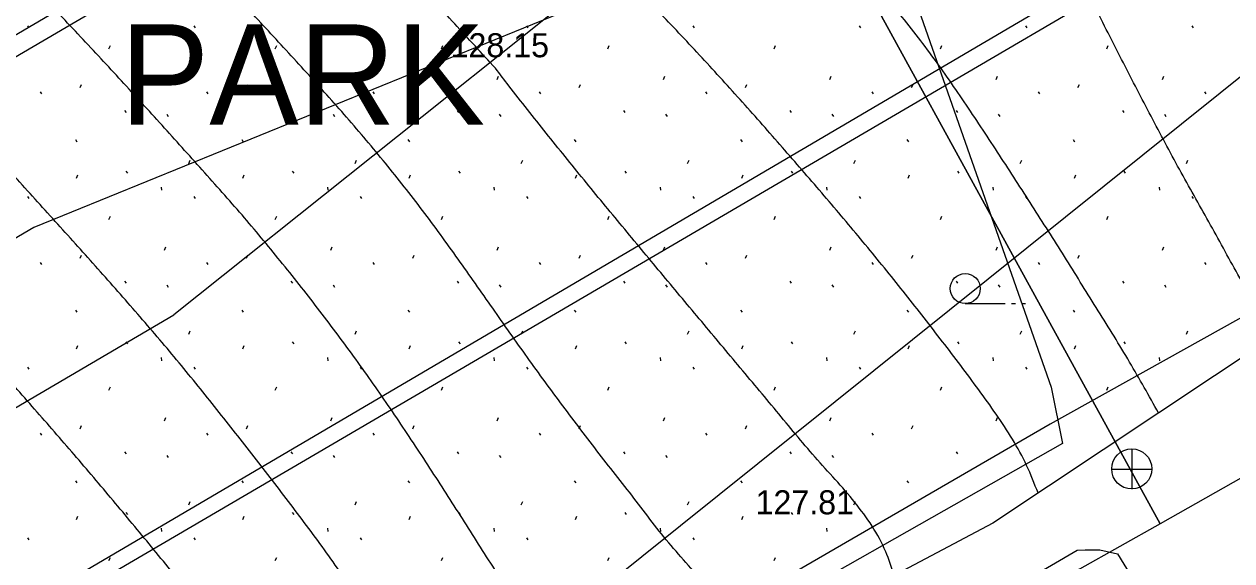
# Model space of a CAD drawing. Extents: x 412225 to 413380, y 4456471 to 4457189.
# Drawn here: x 413211 to 413271.2, y 4456883.3 to 4456910 of the extents above; entities that cross this region are included whole.
import ezdxf

# ---------------------------------------------------------------- set-up
doc = ezdxf.new("R2010")
doc.units = 0
for name, color, linetype in [('0_HALİHAZIR', 7, 'Continuous'), ('0_KADASTRO', 7, 'Continuous'), ('Level 28', 7, 'Continuous'), ('Level 41', 7, 'Continuous'), ('Level 54', 7, 'Continuous')]:
    doc.layers.add(name, color=color, linetype=linetype)

msp = doc.modelspace()

# ---------------------------------------------------------------- linework, layer by layer
at = {"layer": '0_HALİHAZIR'}
for p, q in [((413257.94, 4456896.083), (413259.94, 4456896.083)), ((413260.24, 4456896.083), (413260.44, 4456896.083)), ((413260.74, 4456896.083), (413260.94, 4456896.083)), ((413266.258, 4456886.833), (413266.258, 4456888.833)), ((413265.238, 4456887.823), (413267.238, 4456887.823))]:
    msp.add_line(p, q, dxfattribs=at)
for points in [[(413308.103, 4456965.941), (413265.175, 4456940.384), (413047.239, 4456812.664), (412821.475, 4456681.363)], [(412841.576, 4456665.003), (413057.926, 4456790.466), (413273.464, 4456916.652), (413307.769, 4456936.91)], [(413101.589, 4456792.443), (413098.903, 4456797.22), (413080.986, 4456840.51), (413124.68, 4456865.219), (413175.605, 4456894.045), (413228.652, 4456922.382), (413248.055, 4456932.336), (413262.23, 4456891.913), (413262.792, 4456889.108), (413224.6, 4456867.435), (413186.768, 4456846.773), (413140.241, 4456816.307), (413141.746, 4456812.452)], [(413307.485, 4456912.191), (413275.872, 4456896.139), (413259.311, 4456885.136), (413238.607, 4456874.16), (413225.954, 4456866.263)], [(413227.649, 4456862.816), (413263.518, 4456883.782), (413263.917, 4456883.809), (413264.655, 4456883.807), (413265.539, 4456883.6), (413280.789, 4456858.717), (413290.107, 4456843.071), (413290.348, 4456841.864), (413289.655, 4456840.138), (413256.801, 4456820.788), (413214.221, 4456797.785), (413212.523, 4456797.597), (413211.781, 4456797.813), (413210.266, 4456799.671), (413198.28, 4456827.229), (413192.435, 4456840.411)]]:
    msp.add_lwpolyline(points, dxfattribs=at)
for centre, radius in [((413257.94, 4456896.833), 0.75), ((413266.243, 4456887.841), 1)]:
    msp.add_circle(centre, radius, dxfattribs=at)
for points in [[(413290.552, 4456903.593), (413289.84, 4456904.862), (413289.158, 4456907.673), (413288.685, 4456910.597), (413287.763, 4456913.378), (413286.278, 4456915.946), (413284.506, 4456918.359), (413282.598, 4456920.673), (413280.636, 4456922.943), (413278.623, 4456925.165), (413276.557, 4456927.34), (413274.447, 4456929.472), (413272.281, 4456931.546), (413270.036, 4456933.531), (413267.703, 4456935.413), (413265.285, 4456937.187), (413262.8, 4456938.864), (413260.256, 4456940.45), (413257.668, 4456941.967), (413255.063, 4456943.455), (413252.461, 4456944.948), (413249.871, 4456946.462), (413247.295, 4456948), (413244.734, 4456949.561), (413242.187, 4456951.147), (413239.656, 4456952.756), (413237.138, 4456954.388), (413234.648, 4456956.06), (413232.207, 4456957.801), (413229.827, 4456959.625), (413227.507, 4456961.525), (413225.214, 4456963.46), (413222.749, 4456965.089), (413221.515, 4456965.848)], [(413299.159, 4456907.963), (413298.436, 4456909.769), (413297.28, 4456912.493), (413296.019, 4456915.196), (413294.469, 4456917.76), (413292.783, 4456920.235), (413290.981, 4456922.632), (413289.115, 4456924.981), (413287.229, 4456927.314), (413285.338, 4456929.643), (413283.459, 4456931.981), (413281.611, 4456934.344), (413279.826, 4456936.754), (413278.078, 4456939.191), (413276.242, 4456941.553), (413274.123, 4456943.599), (413271.688, 4456945.288), (413269.035, 4456946.681), (413266.331, 4456947.982), (413263.619, 4456949.263), (413260.901, 4456950.533), (413258.173, 4456951.782), (413255.436, 4456953.01), (413252.694, 4456954.227), (413249.963, 4456955.467), (413247.261, 4456956.768), (413244.605, 4456958.159), (413242.009, 4456959.659), (413239.479, 4456961.267), (413237.339, 4456962.715)], [(413273.662, 4456894.67), (413272.14, 4456896.587), (413270.634, 4456899.181), (413269.166, 4456901.797), (413267.731, 4456904.432), (413266.338, 4456907.088), (413264.976, 4456909.761), (413263.604, 4456912.428), (413262.113, 4456915.026), (413260.378, 4456917.442), (413258.363, 4456919.636), (413256.137, 4456921.642), (413253.838, 4456923.569), (413251.526, 4456925.48), (413249.212, 4456927.391), (413246.895, 4456929.296), (413244.571, 4456931.193), (413242.236, 4456933.076), (413239.884, 4456934.939), (413237.513, 4456936.776), (413235.132, 4456938.601), (413232.755, 4456940.432), (413230.39, 4456942.277), (413228.032, 4456944.131), (413225.677, 4456945.99), (413223.328, 4456947.856), (413220.984, 4456949.728), (413218.644, 4456951.606), (413217.055, 4456952.884)], [(413267.578, 4456890.629), (413266.137, 4456893.169), (413264.57, 4456895.727), (413262.986, 4456898.274), (413261.381, 4456900.809), (413259.754, 4456903.329), (413258.101, 4456905.833), (413256.391, 4456908.296), (413254.56, 4456910.665), (413252.577, 4456912.906), (413250.459, 4456915.027), (413248.27, 4456917.078), (413246.052, 4456919.099), (413243.823, 4456921.106), (413241.59, 4456923.11), (413239.361, 4456925.118), (413237.144, 4456927.138), (413234.946, 4456929.181), (413232.757, 4456931.232), (413230.546, 4456933.257), (413228.297, 4456935.241), (413226.011, 4456937.184), (413223.709, 4456939.107), (413221.392, 4456941.013), (413219.062, 4456942.903), (413216.722, 4456944.78), (413214.374, 4456946.647), (413212.019, 4456948.506), (413211.031, 4456949.282)], [(413261.571, 4456886.638), (413261.004, 4456888.007), (413259.482, 4456890.566), (413257.716, 4456892.991), (413255.892, 4456895.372), (413254.026, 4456897.72), (413252.118, 4456900.035), (413250.173, 4456902.319), (413248.205, 4456904.582), (413246.209, 4456906.822), (413244.179, 4456909.03), (413242.115, 4456911.207), (413240.027, 4456913.362), (413237.932, 4456915.508), (413235.836, 4456917.655), (413233.741, 4456919.803), (413231.648, 4456921.952), (413229.556, 4456924.102), (413227.463, 4456926.251), (413225.353, 4456928.383), (413223.2, 4456930.471), (413220.998, 4456932.507), (413218.753, 4456934.497), (413216.485, 4456936.46), (413214.192, 4456938.395), (413211.871, 4456940.295), (413209.523, 4456942.162), (413207.153, 4456944.001), (413204.772, 4456945.826), (413204.514, 4456946.022)], [(413234.51, 4456907.826), (413232.483, 4456910.037), (413230.453, 4456912.245), (413228.418, 4456914.45), (413226.38, 4456916.652), (413224.337, 4456918.849), (413222.289, 4456921.04), (413220.233, 4456923.225), (413218.154, 4456925.388), (413216.037, 4456927.512), (413213.872, 4456929.588), (413211.667, 4456931.623), (413209.433, 4456933.624), (413207.168, 4456935.591), (413204.861, 4456937.508), (413202.508, 4456939.368), (413200.111, 4456941.17), (413197.685, 4456942.935), (413197.545, 4456943.035)], [(413246.707, 4456878.454), (413246.536, 4456879.066), (413245.323, 4456881.575), (413243.396, 4456883.871), (413241.538, 4456886.226), (413239.693, 4456888.592), (413237.877, 4456890.979), (413236.108, 4456893.402), (413234.378, 4456895.852), (413232.652, 4456898.305), (413230.882, 4456900.727), (413229.029, 4456903.084), (413227.095, 4456905.375), (413225.095, 4456907.61), (413223.064, 4456909.818), (413221.019, 4456912.014), (413218.968, 4456914.202), (413216.908, 4456916.383), (413214.838, 4456918.555), (413212.754, 4456920.713), (413210.647, 4456922.848), (413208.513, 4456924.956), (413206.351, 4456927.036), (413204.168, 4456929.093), (413201.965, 4456931.13), (413199.729, 4456933.129), (413197.42, 4456935.039), (413195.014, 4456936.821), (413192.532, 4456938.503), (413191.11, 4456939.425)], [(413221.76, 4456900.646), (413219.768, 4456902.888), (413217.763, 4456905.12), (413215.739, 4456907.335), (413213.696, 4456909.531), (413211.636, 4456911.712), (413209.56, 4456913.878), (413207.469, 4456916.029), (413205.359, 4456918.161), (413203.229, 4456920.274), (413201.081, 4456922.368), (413198.92, 4456924.449), (413196.749, 4456926.519), (413194.569, 4456928.581), (413192.332, 4456930.576), (413189.99, 4456932.422), (413187.533, 4456934.137), (413185.013, 4456935.766), (413184.585, 4456936.043)], [(413281.524, 4456899.009), (413281.353, 4456899.194), (413280.216, 4456901.28), (413280.014, 4456904.157), (413279.968, 4456907.093), (413279.288, 4456909.898), (413277.861, 4456912.458), (413276.028, 4456914.817), (413274.003, 4456917.029), (413271.914, 4456919.181), (413269.763, 4456921.271), (413267.552, 4456923.297), (413265.284, 4456925.259), (413262.973, 4456927.172), (413260.638, 4456929.054), (413258.295, 4456930.928), (413255.952, 4456932.802), (413255.81, 4456932.916)], [(413224.278, 4456824.774), (413224.586, 4456827.757), (413224.842, 4456830.745), (413225.032, 4456833.739), (413225.186, 4456836.735), (413225.319, 4456839.732), (413225.449, 4456842.729), (413225.589, 4456845.726), (413225.515, 4456848.709), (413225.197, 4456851.67), (413224.591, 4456854.607), (413223.938, 4456857.535), (413223.355, 4456860.476), (413223.012, 4456863.442), (413223.029, 4456866.412), (413223.303, 4456869.393), (413223.542, 4456872.373), (413223.139, 4456875.227), (413222.029, 4456877.864), (413220.305, 4456880.308), (413218.429, 4456882.648), (413216.528, 4456884.969), (413214.602, 4456887.269), (413212.649, 4456889.547), (413210.67, 4456891.801), (413208.672, 4456894.039), (413206.663, 4456896.267), (413204.648, 4456898.489), (413202.62, 4456900.7), (413200.577, 4456902.897), (413198.522, 4456905.082), (413196.46, 4456907.262), (413194.397, 4456909.439), (413192.326, 4456911.61), (413190.234, 4456913.759), (413188.105, 4456915.872), (413185.93, 4456917.938), (413183.713, 4456919.959), (413181.454, 4456921.931), (413179.137, 4456923.835), (413176.753, 4456925.652), (413174.301, 4456927.378), (413171.794, 4456929.025), (413170.314, 4456929.953)], [(413213.963, 4456822.444), (413214.138, 4456825.439), (413214.35, 4456828.431), (413214.609, 4456831.419), (413214.896, 4456834.406), (413215.187, 4456837.391), (413215.459, 4456840.379), (413215.702, 4456843.369), (413215.89, 4456846.363), (413215.986, 4456849.359), (413215.902, 4456852.351), (413215.603, 4456855.327), (413215.186, 4456858.297), (413214.839, 4456861.27), (413214.626, 4456864.259), (413214.366, 4456867.24), (413213.783, 4456870.145), (413212.802, 4456872.957), (413211.497, 4456875.651), (413210.02, 4456878.259), (413208.43, 4456880.801), (413206.783, 4456883.308), (413205.129, 4456885.811), (413203.46, 4456888.304), (413201.729, 4456890.751), (413199.866, 4456893.094), (413197.889, 4456895.347), (413195.843, 4456897.541), (413193.787, 4456899.725), (413191.726, 4456901.906), (413189.669, 4456904.089), (413187.62, 4456906.281), (413185.583, 4456908.483), (413183.552, 4456910.691), (413181.494, 4456912.873), (413179.382, 4456915.002), (413177.204, 4456917.063), (413174.929, 4456919.013), (413172.517, 4456920.773), (413169.965, 4456922.335), (413167.313, 4456923.735), (413164.625, 4456925.066), (413162.694, 4456925.984)], [(413230.993, 4456869.408), (413230.97, 4456871.006), (413230.625, 4456873.974), (413229.898, 4456876.843), (413228.713, 4456879.563), (413227.165, 4456882.119), (413225.433, 4456884.566), (413223.625, 4456886.96), (413221.79, 4456889.333), (413219.924, 4456891.682), (413218.017, 4456893.997), (413216.061, 4456896.271), (413214.071, 4456898.515), (413212.061, 4456900.743), (413210.048, 4456902.967), (413208.028, 4456905.185), (413206, 4456907.396), (413204.79, 4456908.706)], [(413254.399, 4456882.532), (413253.977, 4456883.707), (413252.434, 4456886.172), (413250.456, 4456888.426), (413248.527, 4456890.723), (413246.602, 4456893.024), (413244.679, 4456895.327), (413242.757, 4456897.631), (413240.84, 4456899.938), (413238.931, 4456902.253), (413237.048, 4456904.588), (413235.191, 4456906.943), (413234.51, 4456907.826)], [(413239.074, 4456874.407), (413239.015, 4456874.715), (413238.074, 4456877.341), (413236.395, 4456879.826), (413234.776, 4456882.351), (413233.169, 4456884.884), (413231.552, 4456887.411), (413229.904, 4456889.918), (413228.206, 4456892.39), (413226.443, 4456894.816), (413224.608, 4456897.189), (413222.715, 4456899.515), (413221.76, 4456900.646)]]:
    msp.add_spline(points, degree=3, dxfattribs=at)
at = {"layer": '0_KADASTRO'}
for points in [[(413307.423, 4456907.33), (413289.813, 4456897.503), (413272.453, 4456887.807), (413272.186, 4456887.656), (413267.668, 4456885.105), (413244.91, 4456926.572), (413304.095, 4456953.593), (413307.752, 4456936.035)], [(413101.802, 4456789.154), (413081.926, 4456838.759), (413084.666, 4456842.03), (413188.699, 4456899.781), (413227.203, 4456920.401), (413243.637, 4456929.202), (413244.91, 4456926.572), (413267.668, 4456885.105), (413263.645, 4456882.832), (413242.448, 4456870.545), (413228.112, 4456862.238), (413213.766, 4456853.922), (413193.383, 4456842.116), (413184.691, 4456837.083), (413183.689, 4456836.502), (413165.406, 4456825.906)]]:
    msp.add_lwpolyline(points, dxfattribs=at)
at = {"layer": 'Level 28'}
msp.add_line((413286.28, 4456903.528), (413262.177, 4456890.065), dxfattribs=at)
msp.add_lwpolyline([(413262.177, 4456890.065), (413193.882, 4456850.478)], dxfattribs=at)
at = {"layer": 'Level 41'}
for p, q in [((413211.186, 4456909.938), (413211.256, 4456909.831)), ((413219.479, 4456909.938), (413219.549, 4456909.831)), ((413227.772, 4456909.938), (413227.842, 4456909.831)), ((413236.065, 4456909.938), (413236.135, 4456909.831)), ((413244.358, 4456909.938), (413244.428, 4456909.831)), ((413252.651, 4456909.938), (413252.721, 4456909.831)), ((413260.944, 4456909.938), (413261.014, 4456909.831)), ((413269.237, 4456909.938), (413269.307, 4456909.831)), ((413215.242, 4456908.794), (413215.314, 4456908.954)), ((413223.535, 4456908.794), (413223.607, 4456908.954)), ((413231.828, 4456908.794), (413231.9, 4456908.954)), ((413240.121, 4456908.794), (413240.193, 4456908.954)), ((413248.414, 4456908.794), (413248.486, 4456908.954)), ((413256.707, 4456908.794), (413256.779, 4456908.954)), ((413265, 4456908.794), (413265.072, 4456908.954)), ((413218.014, 4456907.264), (413218.084, 4456907.424)), ((413226.307, 4456907.264), (413226.377, 4456907.424)), ((413234.6, 4456907.264), (413234.67, 4456907.424)), ((413242.893, 4456907.264), (413242.963, 4456907.424)), ((413251.186, 4456907.264), (413251.256, 4456907.424)), ((413259.479, 4456907.264), (413259.549, 4456907.424)), ((413267.772, 4456907.264), (413267.842, 4456907.424)), ((413213.804, 4456906.856), (413213.875, 4456907.016)), ((413222.097, 4456906.856), (413222.168, 4456907.016)), ((413230.39, 4456906.856), (413230.461, 4456907.016)), ((413238.683, 4456906.856), (413238.754, 4456907.016)), ((413246.976, 4456906.856), (413247.047, 4456907.016)), ((413255.269, 4456906.856), (413255.34, 4456907.016)), ((413263.562, 4456906.856), (413263.633, 4456907.016)), ((413211.816, 4456906.648), (413211.887, 4456906.542)), ((413220.109, 4456906.648), (413220.18, 4456906.542)), ((413228.402, 4456906.648), (413228.473, 4456906.542)), ((413236.695, 4456906.648), (413236.766, 4456906.542)), ((413244.988, 4456906.648), (413245.059, 4456906.542)), ((413253.281, 4456906.648), (413253.352, 4456906.542)), ((413261.574, 4456906.648), (413261.645, 4456906.542)), ((413269.867, 4456906.648), (413269.938, 4456906.542)), ((413216.024, 4456905.719), (413216.095, 4456905.612)), ((413224.317, 4456905.719), (413224.388, 4456905.612)), ((413232.61, 4456905.719), (413232.681, 4456905.612)), ((413240.903, 4456905.719), (413240.974, 4456905.612)), ((413249.196, 4456905.719), (413249.267, 4456905.612)), ((413257.489, 4456905.719), (413257.56, 4456905.612)), ((413265.782, 4456905.719), (413265.853, 4456905.612)), ((413218.123, 4456905.527), (413218.194, 4456905.42)), ((413226.416, 4456905.527), (413226.487, 4456905.42)), ((413234.709, 4456905.527), (413234.78, 4456905.42)), ((413243.002, 4456905.527), (413243.073, 4456905.42)), ((413251.295, 4456905.527), (413251.366, 4456905.42)), ((413259.588, 4456905.527), (413259.659, 4456905.42)), ((413267.881, 4456905.527), (413267.952, 4456905.42)), ((413213.568, 4456904.266), (413213.639, 4456904.159)), ((413221.861, 4456904.266), (413221.932, 4456904.159)), ((413230.154, 4456904.266), (413230.225, 4456904.159)), ((413238.447, 4456904.266), (413238.518, 4456904.159)), ((413246.74, 4456904.266), (413246.811, 4456904.159)), ((413255.033, 4456904.266), (413255.104, 4456904.159)), ((413263.326, 4456904.266), (413263.397, 4456904.159)), ((413219.22, 4456903.073), (413219.291, 4456903.232)), ((413227.513, 4456903.073), (413227.584, 4456903.232)), ((413235.806, 4456903.073), (413235.877, 4456903.232)), ((413244.099, 4456903.073), (413244.17, 4456903.232)), ((413252.392, 4456903.073), (413252.463, 4456903.232)), ((413260.685, 4456903.073), (413260.756, 4456903.232)), ((413268.978, 4456903.073), (413269.049, 4456903.232)), ((413216.091, 4456902.689), (413216.162, 4456902.582)), ((413224.384, 4456902.689), (413224.455, 4456902.582)), ((413232.677, 4456902.689), (413232.748, 4456902.582)), ((413240.97, 4456902.689), (413241.041, 4456902.582)), ((413249.263, 4456902.689), (413249.334, 4456902.582)), ((413257.556, 4456902.689), (413257.627, 4456902.582)), ((413265.849, 4456902.689), (413265.92, 4456902.582)), ((413213.626, 4456902.344), (413213.698, 4456902.504)), ((413221.919, 4456902.344), (413221.991, 4456902.504)), ((413230.212, 4456902.344), (413230.284, 4456902.504)), ((413238.505, 4456902.344), (413238.577, 4456902.504)), ((413246.798, 4456902.344), (413246.87, 4456902.504)), ((413255.091, 4456902.344), (413255.163, 4456902.504)), ((413263.384, 4456902.344), (413263.456, 4456902.504)), ((413211.186, 4456901.428), (413211.256, 4456901.321)), ((413217.849, 4456901.898), (413217.867, 4456901.738)), ((413219.479, 4456901.428), (413219.549, 4456901.321)), ((413226.142, 4456901.898), (413226.16, 4456901.738)), ((413227.772, 4456901.428), (413227.842, 4456901.321)), ((413234.435, 4456901.898), (413234.453, 4456901.738)), ((413236.065, 4456901.428), (413236.135, 4456901.321)), ((413242.728, 4456901.898), (413242.746, 4456901.738)), ((413244.358, 4456901.428), (413244.428, 4456901.321)), ((413251.021, 4456901.898), (413251.039, 4456901.738)), ((413252.651, 4456901.428), (413252.721, 4456901.321)), ((413259.314, 4456901.898), (413259.332, 4456901.738)), ((413260.944, 4456901.428), (413261.014, 4456901.321)), ((413267.607, 4456901.898), (413267.625, 4456901.738)), ((413269.237, 4456901.428), (413269.307, 4456901.321)), ((413215.242, 4456900.284), (413215.314, 4456900.444)), ((413223.535, 4456900.284), (413223.607, 4456900.444)), ((413231.828, 4456900.284), (413231.9, 4456900.444)), ((413240.121, 4456900.284), (413240.193, 4456900.444)), ((413248.414, 4456900.284), (413248.486, 4456900.444)), ((413256.707, 4456900.284), (413256.779, 4456900.444)), ((413265, 4456900.284), (413265.072, 4456900.444)), ((413213.804, 4456898.346), (413213.875, 4456898.506)), ((413218.014, 4456898.754), (413218.084, 4456898.914)), ((413222.097, 4456898.346), (413222.168, 4456898.506)), ((413226.307, 4456898.754), (413226.377, 4456898.914)), ((413230.39, 4456898.346), (413230.461, 4456898.506)), ((413234.6, 4456898.754), (413234.67, 4456898.914)), ((413238.683, 4456898.346), (413238.754, 4456898.506)), ((413242.893, 4456898.754), (413242.963, 4456898.914)), ((413246.976, 4456898.346), (413247.047, 4456898.506)), ((413251.186, 4456898.754), (413251.256, 4456898.914)), ((413255.269, 4456898.346), (413255.34, 4456898.506)), ((413259.479, 4456898.754), (413259.549, 4456898.914)), ((413263.562, 4456898.346), (413263.633, 4456898.506)), ((413267.772, 4456898.754), (413267.842, 4456898.914)), ((413211.816, 4456898.138), (413211.887, 4456898.032)), ((413220.109, 4456898.138), (413220.18, 4456898.032)), ((413228.402, 4456898.138), (413228.473, 4456898.032)), ((413236.695, 4456898.138), (413236.766, 4456898.032)), ((413244.988, 4456898.138), (413245.059, 4456898.032)), ((413253.281, 4456898.138), (413253.352, 4456898.032)), ((413261.574, 4456898.138), (413261.645, 4456898.032)), ((413269.867, 4456898.138), (413269.938, 4456898.032)), ((413216.024, 4456897.209), (413216.095, 4456897.102)), ((413224.317, 4456897.209), (413224.388, 4456897.102)), ((413232.61, 4456897.209), (413232.681, 4456897.102)), ((413240.903, 4456897.209), (413240.974, 4456897.102)), ((413249.196, 4456897.209), (413249.267, 4456897.102)), ((413257.489, 4456897.209), (413257.56, 4456897.102)), ((413265.782, 4456897.209), (413265.853, 4456897.102)), ((413218.123, 4456897.017), (413218.194, 4456896.91)), ((413226.416, 4456897.017), (413226.487, 4456896.91)), ((413234.709, 4456897.017), (413234.78, 4456896.91)), ((413243.002, 4456897.017), (413243.073, 4456896.91)), ((413251.295, 4456897.017), (413251.366, 4456896.91)), ((413259.588, 4456897.017), (413259.659, 4456896.91)), ((413267.881, 4456897.017), (413267.952, 4456896.91)), ((413213.568, 4456895.756), (413213.639, 4456895.649)), ((413221.861, 4456895.756), (413221.932, 4456895.649)), ((413230.154, 4456895.756), (413230.225, 4456895.649)), ((413238.447, 4456895.756), (413238.518, 4456895.649)), ((413246.74, 4456895.756), (413246.811, 4456895.649)), ((413255.033, 4456895.756), (413255.104, 4456895.649)), ((413263.326, 4456895.756), (413263.397, 4456895.649)), ((413216.091, 4456894.179), (413216.162, 4456894.072)), ((413219.22, 4456894.563), (413219.291, 4456894.722)), ((413224.384, 4456894.179), (413224.455, 4456894.072)), ((413227.513, 4456894.563), (413227.584, 4456894.722)), ((413232.677, 4456894.179), (413232.748, 4456894.072)), ((413235.806, 4456894.563), (413235.877, 4456894.722)), ((413240.97, 4456894.179), (413241.041, 4456894.072)), ((413244.099, 4456894.563), (413244.17, 4456894.722)), ((413249.263, 4456894.179), (413249.334, 4456894.072)), ((413252.392, 4456894.563), (413252.463, 4456894.722)), ((413257.556, 4456894.179), (413257.627, 4456894.072)), ((413260.685, 4456894.563), (413260.756, 4456894.722)), ((413265.849, 4456894.179), (413265.92, 4456894.072)), ((413268.978, 4456894.563), (413269.049, 4456894.722)), ((413213.626, 4456893.834), (413213.698, 4456893.994)), ((413221.919, 4456893.834), (413221.991, 4456893.994)), ((413230.212, 4456893.834), (413230.284, 4456893.994)), ((413238.505, 4456893.834), (413238.577, 4456893.994)), ((413246.798, 4456893.834), (413246.87, 4456893.994)), ((413255.091, 4456893.834), (413255.163, 4456893.994)), ((413263.384, 4456893.834), (413263.456, 4456893.994)), ((413217.849, 4456893.388), (413217.867, 4456893.228)), ((413226.142, 4456893.388), (413226.16, 4456893.228)), ((413234.435, 4456893.388), (413234.453, 4456893.228)), ((413242.728, 4456893.388), (413242.746, 4456893.228)), ((413251.021, 4456893.388), (413251.039, 4456893.228)), ((413259.314, 4456893.388), (413259.332, 4456893.228)), ((413267.607, 4456893.388), (413267.625, 4456893.228)), ((413211.186, 4456892.918), (413211.256, 4456892.811)), ((413219.479, 4456892.918), (413219.549, 4456892.811)), ((413227.772, 4456892.918), (413227.842, 4456892.811)), ((413236.065, 4456892.918), (413236.135, 4456892.811)), ((413244.358, 4456892.918), (413244.428, 4456892.811)), ((413252.651, 4456892.918), (413252.721, 4456892.811)), ((413260.944, 4456892.918), (413261.014, 4456892.811)), ((413215.242, 4456891.774), (413215.314, 4456891.934)), ((413223.535, 4456891.774), (413223.607, 4456891.934)), ((413231.828, 4456891.774), (413231.9, 4456891.934)), ((413240.121, 4456891.774), (413240.193, 4456891.934)), ((413248.414, 4456891.774), (413248.486, 4456891.934)), ((413256.707, 4456891.774), (413256.779, 4456891.934)), ((413265, 4456891.774), (413265.072, 4456891.934)), ((413213.804, 4456889.836), (413213.875, 4456889.996)), ((413218.014, 4456890.244), (413218.084, 4456890.404)), ((413222.097, 4456889.836), (413222.168, 4456889.996)), ((413226.307, 4456890.244), (413226.377, 4456890.404)), ((413230.39, 4456889.836), (413230.461, 4456889.996)), ((413234.6, 4456890.244), (413234.67, 4456890.404)), ((413238.683, 4456889.836), (413238.754, 4456889.996)), ((413242.893, 4456890.244), (413242.963, 4456890.404)), ((413246.976, 4456889.836), (413247.047, 4456889.996)), ((413251.186, 4456890.244), (413251.256, 4456890.404)), ((413255.269, 4456889.836), (413255.34, 4456889.996)), ((413259.479, 4456890.244), (413259.549, 4456890.404)), ((413211.816, 4456889.628), (413211.887, 4456889.522)), ((413220.109, 4456889.628), (413220.18, 4456889.522)), ((413228.402, 4456889.628), (413228.473, 4456889.522)), ((413236.695, 4456889.628), (413236.766, 4456889.522)), ((413244.988, 4456889.628), (413245.059, 4456889.522)), ((413253.281, 4456889.628), (413253.352, 4456889.522)), ((413216.024, 4456888.699), (413216.095, 4456888.592)), ((413218.123, 4456888.507), (413218.194, 4456888.4)), ((413224.317, 4456888.699), (413224.388, 4456888.592)), ((413226.416, 4456888.507), (413226.487, 4456888.4)), ((413232.61, 4456888.699), (413232.681, 4456888.592)), ((413234.709, 4456888.507), (413234.78, 4456888.4)), ((413240.903, 4456888.699), (413240.974, 4456888.592)), ((413243.002, 4456888.507), (413243.073, 4456888.4)), ((413249.196, 4456888.699), (413249.267, 4456888.592)), ((413251.295, 4456888.507), (413251.366, 4456888.4)), ((413257.489, 4456888.699), (413257.56, 4456888.592)), ((413213.568, 4456887.246), (413213.639, 4456887.139)), ((413221.861, 4456887.246), (413221.932, 4456887.139)), ((413230.154, 4456887.246), (413230.225, 4456887.139)), ((413238.447, 4456887.246), (413238.518, 4456887.139)), ((413246.74, 4456887.246), (413246.811, 4456887.139)), ((413255.033, 4456887.246), (413255.104, 4456887.139)), ((413219.22, 4456886.053), (413219.291, 4456886.212)), ((413227.513, 4456886.053), (413227.584, 4456886.212)), ((413235.806, 4456886.053), (413235.877, 4456886.212)), ((413244.099, 4456886.053), (413244.17, 4456886.212)), ((413252.392, 4456886.053), (413252.463, 4456886.212)), ((413213.626, 4456885.324), (413213.698, 4456885.484)), ((413216.091, 4456885.669), (413216.162, 4456885.562)), ((413221.919, 4456885.324), (413221.991, 4456885.484)), ((413224.384, 4456885.669), (413224.455, 4456885.562)), ((413230.212, 4456885.324), (413230.284, 4456885.484)), ((413232.677, 4456885.669), (413232.748, 4456885.562)), ((413238.505, 4456885.324), (413238.577, 4456885.484)), ((413240.97, 4456885.669), (413241.041, 4456885.562)), ((413246.798, 4456885.324), (413246.87, 4456885.484)), ((413249.263, 4456885.669), (413249.334, 4456885.562)), ((413217.849, 4456884.878), (413217.867, 4456884.718)), ((413226.142, 4456884.878), (413226.16, 4456884.718)), ((413234.435, 4456884.878), (413234.453, 4456884.718)), ((413242.728, 4456884.878), (413242.746, 4456884.718)), ((413251.021, 4456884.878), (413251.039, 4456884.718)), ((413211.186, 4456884.408), (413211.256, 4456884.301)), ((413219.479, 4456884.408), (413219.549, 4456884.301)), ((413227.772, 4456884.408), (413227.842, 4456884.301)), ((413236.065, 4456884.408), (413236.135, 4456884.301)), ((413244.358, 4456884.408), (413244.428, 4456884.301)), ((413215.242, 4456883.264), (413215.314, 4456883.424)), ((413223.535, 4456883.264), (413223.607, 4456883.424)), ((413231.828, 4456883.264), (413231.9, 4456883.424)), ((413240.121, 4456883.264), (413240.193, 4456883.424)), ((413248.414, 4456883.264), (413248.486, 4456883.424))]:
    msp.add_line(p, q, dxfattribs=at)
at = {"layer": 'Level 54'}
for p, q in [((413268.232, 4456935.225), (413218.485, 4456895.526)), ((413269.745, 4456923.619), (413211.499, 4456899.877)), ((413276.835, 4456911.546), (413227.751, 4456872.193))]:
    msp.add_line(p, q, dxfattribs=at)
for points in [[(413046.364, 4456813.097), (413264.689, 4456941.261), (413308.102, 4456966.436)], [(413307.773, 4456937.825), (413273.289, 4456917.582), (413057.204, 4456790.554)], [(413211.499, 4456899.877), (413102.863, 4456836.014)], [(413108.887, 4456831.188), (413218.485, 4456895.526)]]:
    msp.add_lwpolyline(points, dxfattribs=at)

# ---------------------------------------------------------------- texts
at = {"layer": '0_HALİHAZIR'}
for s, p in [('128.15 ', (413232.278, 4456908.37)), ('127.81 ', (413247.486, 4456885.574))]:
    msp.add_text(s, height=1.2, dxfattribs=at).set_placement(p)
at = {"layer": 'Level 28'}
msp.add_text('PARK', height=5, dxfattribs=at).set_placement((413215.787, 4456905.011))

doc.saveas('drawing.dxf')
